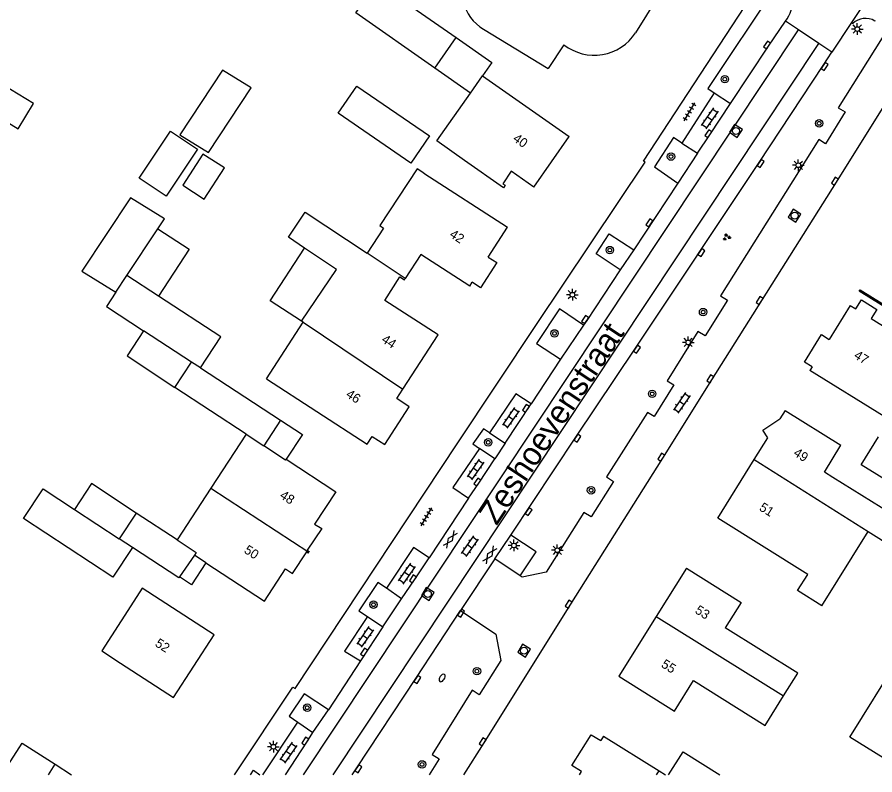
# Model space of a CAD drawing. Extents: x 136000 to 141014, y 402000 to 403500.
# Drawn here: x 138085.2 to 138177.2, y 402000 to 402081.3 of the extents above; entities that cross this region are included whole.
import ezdxf

# ---------------------------------------------------------------- set-up
doc = ezdxf.new("R2010")
doc.units = 0
for name, color, linetype in [('gg-afsc-muur', 7, 'Continuous'), ('gg-anno-huisnummerreeks BGT', 7, 'Continuous'), ('gg-anno-openbare ruimte label', 7, 'Continuous'), ('gg-bbg-bijgebouw', 7, 'Continuous'), ('gg-bbg-gedigitaliseerde bebouwing', 7, 'Continuous'), ('gg-bbg-gedigitaliseerde bijgebouw', 7, 'Continuous'), ('gg-bbg-hoofdgebouw', 7, 'Continuous'), ('gg-bbg-luifel en loopbrug', 7, 'Continuous'), ('gg-bbg-onder overbouw', 7, 'Continuous'), ('gg-bbg-pand overbouw', 7, 'Continuous'), ('gg-bbg-tussenscheiding', 7, 'Continuous'), ('gg-knt-verharding', 7, 'Continuous'), ('gt-symb-boom', 7, 'Continuous'), ('gt-symb-brandkraan', 7, 'Continuous'), ('gt-symb-gesloten verharding', 7, 'Continuous'), ('gt-symb-groenvak', 7, 'Continuous'), ('gt-symb-klinker verharding', 7, 'Continuous'), ('gt-symb-kolk', 7, 'Continuous'), ('gt-symb-lichtmast', 7, 'Continuous'), ('gt-symb-rioolschacht', 7, 'Continuous'), ('gt-symb-tegel verharding', 7, 'Continuous')]:
    doc.layers.add(name, color=color, linetype=linetype)

# ---------------------------------------------------------------- blocks, each defined once
blk = doc.blocks.new('gt0-BOOM')
at = {"layer": 'gt-symb-boom'}
for radius in [0.4, 0.2]:
    blk.add_circle((0, 0), radius, dxfattribs=at)
blk = doc.blocks.new('gt0-KOLK')
at = {"layer": 'gt-symb-kolk'}
blk.add_lwpolyline([(0, 0), (0.375, 0), (0.375, 0.4), (-0.375, 0.4), (-0.375, 0), (0, 0)], dxfattribs=at)
blk = doc.blocks.new('gt0-TEG1')
at = {"layer": 'gt-symb-tegel verharding'}
for p, q in [((-1.125, 0), (1.125, 0)), ((-0.9, -0.25), (-0.9, 0.25)), ((-0.45, -0.25), (-0.45, 0.25)), ((0, -0.25), (0, 0.25)), ((0.45, -0.25), (0.45, 0.25)), ((0.9, -0.25), (0.9, 0.25))]:
    blk.add_line(p, q, dxfattribs=at)
blk = doc.blocks.new('gt0-KL1')
at = {"layer": 'gt-symb-klinker verharding'}
for p, q in [((-1.15, 0.3), (1.15, 0.3)), ((-1, -0.3), (-1, 0.3)), ((-0.5, 0.3), (-0.5, 0.45)), ((0, -0.3), (0, 0.3)), ((0.5, 0.3), (0.5, 0.45)), ((1, -0.3), (1, 0.3)), ((-1.15, -0.3), (1.15, -0.3)), ((-0.5, -0.45), (-0.5, -0.3)), ((0.5, -0.45), (0.5, -0.3))]:
    blk.add_line(p, q, dxfattribs=at)
blk = doc.blocks.new('gt0-LMAST')
at = {"layer": 'gt-symb-lichtmast'}
for p, q in [((-0.182, 0.173), (-0.447, 0.438)), ((-0.005, 0.246), (-0.005, 0.621)), ((0.172, 0.173), (0.437, 0.438)), ((-0.255, -0.004), (-0.63, -0.004)), ((-0.182, -0.181), (-0.447, -0.446)), ((-0.005, -0.254), (-0.005, -0.629)), ((0.437, -0.446), (0.172, -0.181)), ((0.245, -0.004), (0.62, -0.004))]:
    blk.add_line(p, q, dxfattribs=at)
blk.add_circle((-0.005, -0.004), 0.25, dxfattribs=at)
blk = doc.blocks.new('gt0-RS')
at = {"layer": 'gt-symb-rioolschacht'}
blk.add_lwpolyline([(-0.5, -0.5), (0.5, -0.5), (0.5, 0.5), (-0.5, 0.5)], close=True, dxfattribs=at)
blk.add_circle((0, 0), 0.375, dxfattribs=at)
blk = doc.blocks.new('gt0-GESVH1')
at = {"layer": 'gt-symb-gesloten verharding'}
for p, q in [((-0.992, -0.261), (0.008, 0.239)), ((0.008, -0.261), (-0.992, 0.239)), ((0.008, 0.239), (1.008, -0.261)), ((1.008, 0.239), (0.008, -0.261))]:
    blk.add_line(p, q, dxfattribs=at)
blk = doc.blocks.new('gt0-BR')
at = {"layer": 'gt-symb-brandkraan'}
for centre, radius, start, end in [((-0.244, 0), 0.206, 107.56694, 252.43307), ((0.599, -2.664), 3, 106.89205, 107.56694), ((0, -0.691), 0.938, 73.10799, 106.89205), ((-0.599, -2.664), 3, 72.43309, 73.10799), ((0.244, 0), 0.206, 287.56695, 72.43309), ((0.599, 2.664), 3, 252.43307, 253.10797), ((0, 0.691), 0.938, 253.10797, 286.89206), ((-0.599, 2.664), 3, 286.89206, 287.56695)]:
    blk.add_arc(centre, radius, start, end, dxfattribs=at)
blk = doc.blocks.new('gt0-GRVAK')
at = {"layer": 'gt-symb-groenvak'}
for p, q in [((-0.11, 0.189), (-0.228, 0.24)), ((-0.182, 0.153), (0.088, 0.153)), ((-0.091, 0.211), (-0.156, 0.322)), ((-0.047, 0.214), (-0.047, 0.393)), ((-0.004, 0.211), (0.061, 0.322)), ((0.015, 0.189), (0.133, 0.24)), ((0.262, -0.052), (0.197, 0.059)), ((0.305, -0.049), (0.305, 0.13)), ((0.349, -0.052), (0.414, 0.059)), ((-0.245, -0.228), (-0.363, -0.177)), ((-0.318, -0.264), (-0.047, -0.264)), ((-0.226, -0.206), (-0.291, -0.095)), ((-0.183, -0.203), (-0.183, -0.024)), ((-0.139, -0.206), (-0.074, -0.095)), ((-0.12, -0.228), (-0.002, -0.177)), ((0.243, -0.074), (0.125, -0.023)), ((0.17, -0.11), (0.441, -0.11)), ((0.368, -0.074), (0.486, -0.023))]:
    blk.add_line(p, q, dxfattribs=at)

msp = doc.modelspace()

# ---------------------------------------------------------------- linework, layer by layer
at = {"layer": 'gg-afsc-muur'}
msp.add_lwpolyline([(138181.517, 402048.11), (138175.478, 402051.883), (138175.569, 402052.032), (138181.61, 402048.259)], dxfattribs=at)
at = {"layer": 'gg-bbg-bijgebouw'}
for p, q in [((138104.84, 402043.633), (138107.015, 402046.962)), ((138175.693, 402033.245), (138177.562, 402036.248)), ((138104.173, 402023.554), (138102.586, 402021.247)), ((138155.029, 402000), (138156.578, 402002.479))]:
    msp.add_line(p, q, dxfattribs=at)
msp.add_lwpolyline([(138102.586, 402021.247), (138102.502, 402021.124), (138097.527, 402024.387)], dxfattribs=at)
at = {"layer": 'gg-bbg-gedigitaliseerde bebouwing'}
for p, q in [((138135.193, 402079.978), (138142.121, 402075.76)), ((138133.779, 402073.121), (138135.055, 402074.949)), ((138135.055, 402074.949), (138144.361, 402068.45)), ((138137.32, 402062.945), (138133.136, 402065.887)), ((138128.795, 402064.514), (138137.771, 402058.72)), ((138111.893, 402042.46), (138115.837, 402048.535)), ((138115.837, 402048.535), (138115.671, 402048.646)), ((138109.725, 402036.541), (138105.935, 402030.731)), ((138113.959, 402033.752), (138111.613, 402035.299)), ((138177.82, 402028.675), (138172.658, 402031.905)), ((138105.935, 402030.731), (138102.323, 402025.193)), ((138171.466, 402018.132), (138176.431, 402026.088)), ((138162.807, 402018.494), (138161.099, 402015.767)), ((138096.262, 402011.977), (138101.941, 402008.29))]:
    msp.add_line(p, q, dxfattribs=at)
for points in [[(138133.136, 402065.887), (138130.163, 402067.978), (138133.779, 402073.121)], [(138128.795, 402064.514), (138128.054, 402064.993), (138124.057, 402058.902), (138124.463, 402058.635), (138122.695, 402055.94)], [(138115.993, 402056.491), (138114.256, 402057.653), (138116.055, 402060.341), (138122.695, 402055.94)], [(138115.671, 402048.646), (138119.397, 402054.213), (138115.993, 402056.491)], [(138186.407, 402042.976), (138183.59, 402038.428), (138179.679, 402040.85), (138178.141, 402038.433), (138170.171, 402043.36)], [(138172.658, 402031.905), (138171.737, 402032.462), (138173.504, 402035.365)], [(138176.431, 402026.088), (138179.106, 402024.432), (138180.649, 402026.924), (138177.82, 402028.675)], [(138106.301, 402015), (138098.585, 402020.004), (138097.363, 402018.123)], [(138097.363, 402018.123), (138094.23, 402013.297), (138096.262, 402011.977)], [(138167.367, 402008.464), (138168.892, 402010.901), (138161.099, 402015.767)], [(138155.656, 402006.845), (138157.695, 402010.103), (138165.382, 402005.292), (138167.367, 402008.464)]]:
    msp.add_lwpolyline(points, dxfattribs=at)
msp.add_arc((138137.464, 402083.94), 4.567, 145.09373, 240.17786, dxfattribs=at)
at = {"layer": 'gg-bbg-gedigitaliseerde bijgebouw'}
for p, q in [((138129.962, 402075.785), (138132.252, 402079.066)), ((138096.926, 402053.556), (138100.241, 402058.563)), ((138100.331, 402051.33), (138096.926, 402053.556)), ((138107.015, 402046.962), (138100.331, 402051.33)), ((138103.869, 402044.267), (138098.723, 402047.631)), ((138102.085, 402041.548), (138103.869, 402044.267)), ((138104.84, 402043.633), (138113.407, 402038.033)), ((138109.725, 402036.541), (138102.085, 402041.548)), ((138113.407, 402038.033), (138111.613, 402035.299)), ((138091.307, 402028.468), (138096.118, 402025.311)), ((138097.931, 402028.075), (138096.118, 402025.311)), ((138102.323, 402025.193), (138097.931, 402028.075)), ((138156.578, 402002.479), (138160.54, 402000))]:
    msp.add_line(p, q, dxfattribs=at)
for points in [[(138129.962, 402075.785), (138121.479, 402081.707), (138123.769, 402084.987), (138132.252, 402079.066)], [(138082.243, 402071.148), (138085.271, 402069.287), (138086.914, 402072.001), (138077.022, 402077.991), (138075.418, 402075.342)], [(138105.668, 402066.758), (138110.256, 402073.685), (138107.196, 402075.579), (138102.601, 402068.642), (138105.668, 402066.758)], [(138119.588, 402070.959), (138121.585, 402073.871), (138129.389, 402068.518), (138127.393, 402065.606), (138119.588, 402070.959)], [(138101.146, 402062.069), (138098.257, 402063.983), (138101.6, 402069.03), (138104.489, 402067.117), (138101.146, 402062.069)], [(138105.223, 402061.727), (138107.4, 402065.082), (138105.093, 402066.579), (138102.916, 402063.223), (138105.223, 402061.727)], [(138100.241, 402058.563), (138100.959, 402059.647), (138097.312, 402061.888), (138092.097, 402054.013), (138095.737, 402051.761)], [(138095.737, 402051.761), (138094.739, 402050.235), (138098.723, 402047.631)], [(138188.546, 402029.467), (138186.684, 402026.454), (138175.693, 402033.245)], [(138097.527, 402024.387), (138095.437, 402021.201), (138085.86, 402027.485), (138087.95, 402030.67), (138091.307, 402028.468)], [(138184.04, 402005.18), (138180.857, 402000.076), (138174.488, 402004.036), (138179.741, 402012.485), (138186.121, 402008.518)]]:
    msp.add_lwpolyline(points, dxfattribs=at)
at = {"layer": 'gg-bbg-hoofdgebouw'}
for p, q in [((138154.707, 402084.791), (138151.489, 402079.58)), ((138143.811, 402078.28), (138142.121, 402075.76)), ((138140.571, 402063.02), (138144.361, 402068.45)), ((138135.697, 402055.51), (138137.771, 402058.72)), ((138126.701, 402053.085), (138126.792, 402053.225)), ((138133.701, 402052.42), (138133.966, 402052.83)), ((138174.501, 402050.35), (138172.241, 402046.701)), ((138126.542, 402041.371), (138130.311, 402047.18)), ((138170.422, 402043.766), (138170.171, 402043.36)), ((138125.876, 402040.345), (138126.542, 402041.371)), ((138167.549, 402039.082), (138166.961, 402038.171)), ((138167.549, 402039.082), (138173.504, 402035.365)), ((138113.959, 402033.752), (138114.03, 402033.861)), ((138105.402, 402022.75), (138104.173, 402023.554)), ((138156.951, 402022.16), (138153.698, 402016.965)), ((138156.951, 402022.16), (138162.807, 402018.494)), ((138153.698, 402016.965), (138149.706, 402010.588)), ((138101.941, 402008.29), (138106.301, 402015)), ((138149.706, 402010.588), (138155.656, 402006.845)), ((138148.05, 402004.138), (138147.761, 402003.668)), ((138148.05, 402004.138), (138154.013, 402000.428)), ((138088.508, 402000), (138089.238, 402001.138)), ((138089.238, 402001.138), (138090.997, 402000)), ((138145.46, 402000), (138145.686, 402000.36))]:
    msp.add_line(p, q, dxfattribs=at)
for points in [[(138140.571, 402063.02), (138138.138, 402064.758), (138137.24, 402063.401), (138137.502, 402063.239), (138137.32, 402062.945)], [(138133.701, 402052.42), (138128.46, 402055.806), (138126.792, 402053.225)], [(138135.697, 402055.51), (138136.613, 402054.937), (138134.871, 402052.244), (138133.966, 402052.83)], [(138130.311, 402047.18), (138124.594, 402050.874), (138126.222, 402053.394), (138126.701, 402053.085)], [(138174.501, 402050.35), (138175.114, 402049.969), (138175.711, 402050.929), (138177.356, 402049.906), (138176.759, 402048.946), (138180.553, 402046.568), (138181.517, 402048.11)], [(138170.422, 402043.766), (138169.608, 402044.273), (138171.423, 402047.208), (138172.241, 402046.701)], [(138111.893, 402042.46), (138122.694, 402035.447), (138123.249, 402036.303), (138124.591, 402035.431), (138127.224, 402039.464), (138125.876, 402040.345)], [(138164.217, 402033.812), (138165.67, 402036.151), (138165.151, 402036.972), (138166.961, 402038.171)], [(138114.03, 402033.861), (138119.341, 402030.36), (138117.072, 402026.871), (138117.832, 402026.412), (138116.276, 402024.094), (138116.494, 402023.955), (138116.442, 402023.873)], [(138171.466, 402018.132), (138168.864, 402019.756), (138169.975, 402021.488), (138160.311, 402027.521), (138164.217, 402033.812)], [(138105.402, 402022.75), (138111.695, 402018.631), (138113.943, 402022.084), (138114.696, 402021.605), (138116.215, 402023.9)], [(138116.215, 402023.9), (138116.389, 402023.79), (138116.442, 402023.873)], [(138145.686, 402000.36), (138144.667, 402000.999), (138146.745, 402004.305), (138147.761, 402003.668)]]:
    msp.add_lwpolyline(points, dxfattribs=at)
msp.add_arc((138147.049, 402082.48), 5.303, 232.36638, 326.8534, dxfattribs=at)
at = {"layer": 'gg-bbg-luifel en loopbrug'}
msp.add_line((138133.779, 402073.121), (138129.962, 402075.785), dxfattribs=at)
for points in [[(138132.252, 402079.066), (138136.069, 402076.401), (138135.055, 402074.949)], [(138100.241, 402058.563), (138103.607, 402056.379), (138100.331, 402051.33)], [(138115.671, 402048.646), (138112.315, 402050.823), (138115.993, 402056.491)], [(138098.723, 402047.631), (138096.945, 402044.921), (138102.085, 402041.548)], [(138113.407, 402038.033), (138115.756, 402036.491), (138114.03, 402033.861)], [(138097.931, 402028.075), (138093.12, 402031.232), (138091.307, 402028.468)], [(138105.402, 402022.75), (138103.849, 402020.378), (138102.586, 402021.247)], [(138083.526, 402000), (138085.699, 402003.4), (138089.238, 402001.138)]]:
    msp.add_lwpolyline(points, dxfattribs=at)
at = {"layer": 'gg-bbg-onder overbouw'}
msp.add_line((138153.747, 402000), (138154.013, 402000.428), dxfattribs=at)
at = {"layer": 'gg-bbg-pand overbouw'}
msp.add_line((138154.013, 402000.428), (138154.701, 402000), dxfattribs=at)
at = {"layer": 'gg-bbg-tussenscheiding'}
for p, q in [((138126.792, 402053.225), (138122.695, 402055.94)), ((138095.737, 402051.761), (138096.926, 402053.556)), ((138115.837, 402048.535), (138126.542, 402041.371)), ((138104.84, 402043.633), (138103.869, 402044.267)), ((138109.725, 402036.541), (138111.613, 402035.299)), ((138164.217, 402033.812), (138176.431, 402026.088)), ((138105.935, 402030.731), (138116.442, 402023.873)), ((138097.527, 402024.387), (138096.118, 402025.311)), ((138153.698, 402016.965), (138167.367, 402008.464))]:
    msp.add_line(p, q, dxfattribs=at)
msp.add_lwpolyline([(138102.323, 402025.193), (138104.375, 402023.847), (138104.173, 402023.554)], dxfattribs=at)
at = {"layer": 'gg-knt-verharding'}
for p, q in [((138180.032, 402088.805), (138174.642, 402080.675)), ((138168.969, 402079.901), (138167.584, 402080.812)), ((138174.642, 402080.675), (138172.524, 402077.505)), ((138174.642, 402080.675), (138174.784, 402080.571)), ((138177.145, 402080.846), (138177.189, 402080.921)), ((138115.892, 402000), (138168.969, 402079.901)), ((138171.131, 402078.443), (138168.969, 402079.901)), ((138119.055, 402000), (138171.131, 402078.443)), ((138172.524, 402077.505), (138171.131, 402078.443)), ((138159.931, 402073.148), (138156.461, 402067.742)), ((138159.931, 402073.148), (138161.688, 402071.995)), ((138156.461, 402067.742), (138158.115, 402066.668)), ((138158.115, 402066.668), (138156.037, 402063.465)), ((138156.037, 402063.465), (138151.298, 402056.299)), ((138151.298, 402056.299), (138149.847, 402054.168)), ((138145.9, 402048.238), (138143.446, 402044.564)), ((138143.446, 402044.564), (138140.286, 402039.781)), ((138137.49, 402035.573), (138140.286, 402039.781)), ((138135.84, 402036.672), (138137.49, 402035.573)), ((138136.402, 402033.904), (138134.762, 402035.009)), ((138137.49, 402035.573), (138136.402, 402033.904)), ((138133.587, 402029.682), (138129.341, 402023.266)), ((138136.409, 402023.158), (138138.102, 402025.7)), ((138136.409, 402023.158), (138132.718, 402017.625)), ((138139.124, 402021.327), (138136.409, 402023.158)), ((138126.396, 402018.89), (138124.778, 402020.017)), ((138124.377, 402015.876), (138126.396, 402018.89)), ((138122.746, 402016.966), (138124.377, 402015.876)), ((138124.377, 402015.876), (138122.001, 402012.23)), ((138122.001, 402012.23), (138118.539, 402006.988)), ((138116.89, 402004.558), (138118.539, 402006.988)), ((138111.497, 402000), (138115.252, 402005.664)), ((138115.252, 402005.664), (138116.89, 402004.558))]:
    msp.add_line(p, q, dxfattribs=at)
for points in [[(138108.467, 402000), (138114.738, 402009.414), (138114.995, 402009.253), (138132.345, 402035.483), (138140.876, 402048.282), (138152.53, 402065.716), (138152.342, 402065.827), (138165.255, 402085.545)], [(138168.51, 402083.282), (138166.512, 402084.525), (138159.248, 402073.621), (138159.931, 402073.148)], [(138161.688, 402071.995), (138165.761, 402078.165), (138167.584, 402080.812)], [(138177.923, 402079.041), (138173.224, 402071.518), (138173.963, 402071.092), (138171.873, 402067.671), (138171.13, 402068.145), (138160.608, 402051.386), (138161.356, 402050.91), (138158.944, 402047.07), (138158.177, 402047.561), (138154.863, 402042.269), (138155.607, 402041.817), (138153.495, 402038.434), (138152.758, 402038.874), (138148.385, 402031.966), (138149.137, 402031.458), (138146.724, 402027.655), (138145.947, 402028.134), (138141.905, 402021.728), (138139.335, 402021.188), (138139.124, 402021.327)], [(138138.102, 402025.7), (138145.095, 402036.208), (138151.483, 402045.753), (138164.742, 402065.677), (138171.607, 402076.08), (138172.524, 402077.505)], [(138133.076, 402000), (138135.251, 402003.447), (138144.489, 402018.192), (138154.404, 402033.957), (138159.68, 402042.376), (138173.034, 402063.554), (138181.369, 402076.886)], [(138158.115, 402066.668), (138159.464, 402068.651), (138161.688, 402071.995)], [(138156.461, 402067.742), (138155.565, 402068.343), (138153.504, 402065.203), (138156.037, 402063.465)], [(138149.847, 402054.168), (138147.253, 402055.89), (138148.672, 402058.023), (138151.298, 402056.299)], [(138149.847, 402054.168), (138146.245, 402048.718), (138145.9, 402048.238)], [(138145.9, 402048.238), (138143.325, 402049.963), (138140.872, 402046.25), (138143.446, 402044.564)], [(138140.286, 402039.781), (138138.632, 402040.864), (138135.84, 402036.672)], [(138135.84, 402036.672), (138135.189, 402037.125), (138134.045, 402035.496), (138134.762, 402035.009)], [(138134.762, 402035.009), (138131.895, 402030.809), (138133.587, 402029.682)], [(138133.587, 402029.682), (138134.684, 402031.294), (138136.402, 402033.904)], [(138139.124, 402021.327), (138140.818, 402023.923), (138138.102, 402025.7)], [(138129.341, 402023.266), (138127.656, 402024.379), (138124.778, 402020.017)], [(138126.396, 402018.89), (138127.769, 402020.906), (138129.341, 402023.266)], [(138124.778, 402020.017), (138123.857, 402020.631), (138121.806, 402017.579), (138122.746, 402016.966)], [(138121.091, 402000), (138121.6, 402000.766), (138127.921, 402010.331), (138132.718, 402017.625)], [(138132.718, 402017.625), (138136.485, 402015.098), (138137.041, 402012.257), (138134.716, 402008.578), (138133.982, 402009.086), (138129.689, 402002.165), (138130.413, 402001.701), (138129.347, 402000)], [(138122.746, 402016.966), (138120.275, 402013.269), (138122.001, 402012.23)], [(138118.539, 402006.988), (138115.963, 402008.69), (138114.336, 402006.283), (138115.252, 402005.664)], [(138113.944, 402000), (138116.23, 402003.513), (138116.89, 402004.558)], [(138110.179, 402000), (138110.514, 402000.505), (138111.192, 402000)]]:
    msp.add_lwpolyline(points, dxfattribs=at)
for centre, radius, start, end in [((138162.593, 402084.092), 5.972, 326.68942, 352.20866), ((138176.142, 402079.187), 1.939, 58.83152, 134.45578)]:
    msp.add_arc(centre, radius, start, end, dxfattribs=at)

# ---------------------------------------------------------------- block references
at = {"layer": 'gt-symb-boom'}
for p in [(138161.067, 402074.611), (138171.184, 402069.871), (138155.29, 402066.305), (138148.729, 402056.277), (138158.733, 402049.63), (138142.799, 402047.341), (138153.275, 402040.858), (138135.686, 402035.657), (138146.716, 402030.516), (138123.384, 402018.252), (138134.477, 402011.118), (138116.274, 402007.202), (138128.589, 402001.12)]:
    msp.add_blockref('gt0-BOOM', p, dxfattribs=at)
at = {"layer": 'gt-symb-brandkraan', "rotation": 56.12863857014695}
msp.add_blockref('gt0-BR', (138130.746, 402010.401), dxfattribs=at)
at = {"layer": 'gt-symb-gesloten verharding'}
for p, rotation in [((138131.617, 402025.255), 54.97512672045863), ((138135.843, 402023.607), 54.975126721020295)]:
    msp.add_blockref('gt0-GESVH1', p, dxfattribs=dict(at, rotation=rotation))
at = {"layer": 'gt-symb-groenvak'}
msp.add_blockref('gt0-GRVAK', (138161.246, 402057.669), dxfattribs=at)
at = {"layer": 'gt-symb-klinker verharding'}
for p, rotation in [((138159.437, 402070.413), -124.8981235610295), ((138156.445, 402039.894), -124.8981235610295), ((138138.109, 402038.281), -124.8981235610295), ((138134.316, 402032.749), -124.8981235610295), ((138133.7, 402024.521), -124.8981235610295), ((138126.946, 402021.582), -124.8981235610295), ((138122.482, 402014.795), -124.89812356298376), ((138114.247, 402002.374), -124.8981235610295)]:
    msp.add_blockref('gt0-KL1', p, dxfattribs=dict(at, rotation=rotation))
at = {"layer": 'gt-symb-kolk'}
for p, rotation in [((138165.761, 402078.165), 56.56508602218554), ((138171.607, 402076.08), -123.4169980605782), ((138159.464, 402068.651), 55.768282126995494), ((138164.742, 402065.677), -123.63858885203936), ((138173.034, 402063.554), 58.002315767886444), ((138153.137, 402059.088), 56.47779728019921), ((138158.384, 402056.122), -123.6453069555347), ((138164.959, 402050.754), 57.75595704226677), ((138146.245, 402048.718), 56.535989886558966), ((138151.483, 402045.753), -123.79077872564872), ((138159.68, 402042.376), 57.78504387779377), ((138139.892, 402039.193), 56.43751486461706), ((138145.095, 402036.208), -123.6094922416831), ((138154.404, 402033.957), 57.926181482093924), ((138134.684, 402031.294), 55.768282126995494), ((138139.864, 402028.336), -123.76616938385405), ((138127.769, 402020.906), 55.7391870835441), ((138144.489, 402018.192), 57.83208814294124), ((138132.602, 402017.444), -122.77013699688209), ((138122.543, 402013.052), 56.99710863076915), ((138127.921, 402010.331), -123.34762641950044), ((138116.23, 402003.513), 57.726869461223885), ((138135.251, 402003.447), 57.93046634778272), ((138121.6, 402000.766), -123.45282854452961)]:
    msp.add_blockref('gt0-KOLK', p, dxfattribs=dict(at, rotation=rotation))
at = {"layer": 'gt-symb-lichtmast'}
for p in [(138175.275, 402079.986), (138168.95, 402065.383), (138144.724, 402051.49), (138157.137, 402046.384), (138138.444, 402024.601), (138143.095, 402024.088), (138112.657, 402003.018)]:
    msp.add_blockref('gt0-LMAST', p, dxfattribs=at)
at = {"layer": 'gt-symb-rioolschacht'}
for p, rotation in [((138162.251, 402069.061), -123.4998357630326), ((138168.54, 402059.974), 57.58142089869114), ((138129.208, 402019.395), -121.95748134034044), ((138139.535, 402013.314), -122.30221884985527)]:
    msp.add_blockref('gt0-RS', p, dxfattribs=dict(at, rotation=rotation))
at = {"layer": 'gt-symb-tegel verharding', "rotation": 59.20328608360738}
for p in [(138157.276, 402071.098), (138129.075, 402027.68)]:
    msp.add_blockref('gt0-TEG1', p, dxfattribs=at)

# ---------------------------------------------------------------- texts
at = {"layer": 'gg-anno-huisnummerreeks BGT'}
for s, rotation, p in [('40', 325.1, (138138.253, 402068.045)), ('42', 327.1, (138131.453, 402057.743)), ('44', 327, (138124.157, 402046.472)), ('47', 328.2, (138174.825, 402044.751)), ('46', 327, (138120.34, 402040.592)), ('49', 327.7, (138168.34, 402034.301)), ('48', 327, (138113.247, 402029.753)), ('51', 328.2, (138164.67, 402028.429)), ('50', 326.9, (138109.415, 402023.882)), ('53', 327.9, (138157.782, 402017.413)), ('52', 327, (138099.87, 402013.871)), ('55', 327.9, (138154.157, 402011.623))]:
    msp.add_text(s, height=1, rotation=rotation, dxfattribs=at).set_placement(p)
at = {"layer": 'gg-anno-openbare ruimte label'}
msp.add_text('Zeshoevenstraat', height=2.5, rotation=56.4, dxfattribs=at).set_placement((138136.584, 402026.656))

doc.saveas('drawing.dxf')
